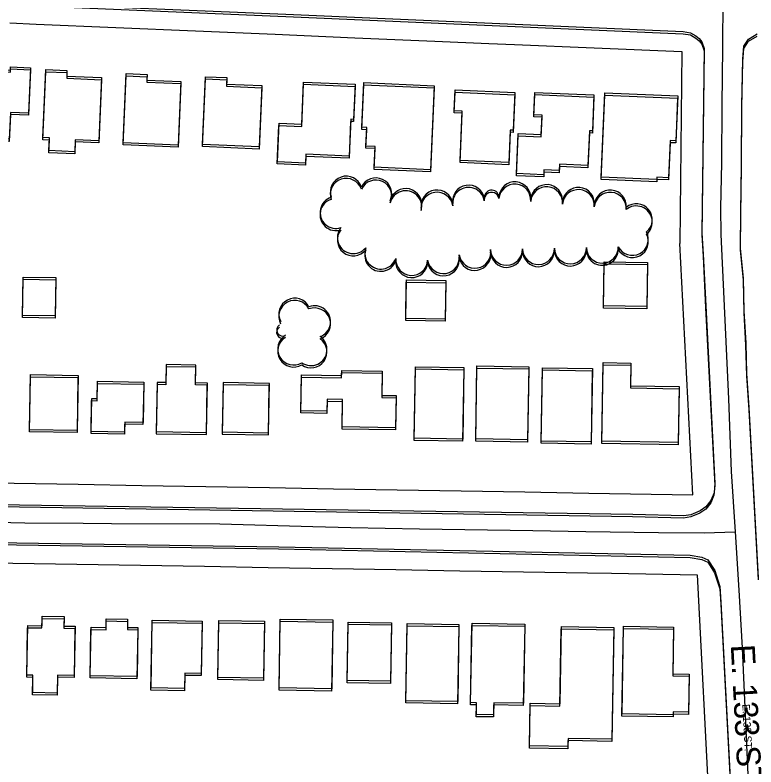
# Model space of a CAD drawing. Extents: x -25029 to 2274964, y -81170 to 687028.
# Drawn here: x 9209.6 to 9673.7, y -66893.9 to -66422.8 of the extents above; entities that cross this region are included whole.
import ezdxf

# ---------------------------------------------------------------- set-up
doc = ezdxf.new("R2010")
doc.units = 0
for name, color, linetype in [('81911BEA - RW_X_Fee_RW', 7, 'Continuous'), ('BLDG', 7, 'Continuous'), ('GE_X_CL_2000', 7, 'Continuous'), ('ROAD', 7, 'Continuous'), ('ROAD-NAME', 7, 'Continuous'), ('TREES', 7, 'Continuous')]:
    doc.layers.add(name, color=color, linetype=linetype)

msp = doc.modelspace()

# ---------------------------------------------------------------- linework, layer by layer
at = {"layer": '81911BEA - RW_X_Fee_RW'}
for p in [(9627.34, -66445.78), (9634.22, -66723.44)]:
    msp.add_line(p, (9626.11, -66565.92), dxfattribs=at)
for points in [[(9206.24, -66427.82), (9222.7, -66428.52), (9272.66, -66430.65), (9322.61, -66432.78), (9372.57, -66434.91), (9422.53, -66437.04), (9472.48, -66439.17), (9506.35, -66440.62)], [(9506.35, -66440.62), (9522.44, -66441.31), (9572.39, -66443.44), (9627.34, -66445.78)], [(9129.06, -66714.78), (9169.06, -66715.47), (9209.05, -66716.15), (9249.05, -66716.84), (9289.04, -66717.52), (9329.04, -66718.21), (9369.03, -66718.9), (9409.03, -66719.58), (9449.02, -66720.27), (9489.02, -66720.95), (9529.01, -66721.64), (9569.01, -66722.33), (9634.22, -66723.44)], [(9128.21, -66764.77), (9168.2, -66765.46), (9208.2, -66766.14), (9248.19, -66766.83), (9288.19, -66767.52), (9328.18, -66768.2), (9368.18, -66768.89), (9408.17, -66769.57), (9448.17, -66770.26), (9488.16, -66770.95), (9528.16, -66771.63), (9568.16, -66772.32), (9583.15, -66772.58), (9636.81, -66773.5)], [(9636.81, -66773.5), (9644.61, -66923.83), (9651.35, -67053.97)]]:
    msp.add_lwpolyline(points, dxfattribs=at)
at = {"layer": 'BLDG'}
for points in [[(9206.64, -66458.69), (9206.73, -66456.63), (9219.31, -66457.18), (9218.07, -66485.67), (9206.68, -66485.17), (9205.94, -66501.98), (9177.75, -66500.75), (9179.64, -66457.51)], [(9206.65, -66457.35), (9206.74, -66455.29), (9219.32, -66455.84), (9218.08, -66484.33), (9206.69, -66483.83), (9205.95, -66500.64), (9177.76, -66499.41), (9179.65, -66456.17)], [(9242.05, -66458.94), (9241.9, -66462.42), (9263.8, -66463.37), (9262.07, -66502.99), (9247.29, -66502.34), (9246.96, -66509.86), (9230.77, -66509.15), (9231.12, -66501.13), (9227.06, -66500.95), (9228.91, -66458.37)], [(9242.06, -66457.6), (9241.91, -66461.08), (9263.81, -66462.02), (9262.08, -66501.64), (9247.3, -66500.99), (9246.97, -66508.51), (9230.78, -66507.81), (9231.13, -66499.79), (9227.07, -66499.61), (9228.92, -66457.03)], [(9292.22, -66461.48), (9292.07, -66464.9), (9313.41, -66465.83), (9311.67, -66505.72), (9277.27, -66504.22), (9279.16, -66460.91)], [(9292.23, -66460.13), (9292.08, -66463.55), (9313.42, -66464.48), (9311.68, -66504.37), (9277.28, -66502.87), (9279.17, -66459.56)], [(9342.23, -66463.42), (9342.06, -66467.41), (9364.14, -66468.38), (9362.46, -66506.82), (9326.99, -66505.27), (9328.84, -66462.84)], [(9342.24, -66462.06), (9342.07, -66466.05), (9364.15, -66467.02), (9362.47, -66505.46), (9327, -66503.92), (9328.85, -66461.48)], [(9421.65, -66489.63), (9419.82, -66489.55), (9418.82, -66512.61), (9391.7, -66511.42), (9391.46, -66516.9), (9373.87, -66516.14), (9374.92, -66492), (9389.17, -66492.62), (9390.33, -66466.16), (9422.62, -66467.57)], [(9421.66, -66488.26), (9419.83, -66488.18), (9418.83, -66511.24), (9391.71, -66510.06), (9391.48, -66515.54), (9373.89, -66514.78), (9374.93, -66490.64), (9389.18, -66491.26), (9390.34, -66464.8), (9422.63, -66466.2)], [(9469.87, -66521.16), (9434.54, -66519.61), (9435.11, -66506.55), (9429.37, -66506.3), (9429.87, -66494.67), (9426.81, -66494.53), (9428.04, -66466.55), (9472.17, -66468.48)], [(9469.89, -66519.79), (9434.56, -66518.24), (9435.12, -66505.18), (9429.38, -66504.93), (9429.88, -66493.3), (9426.82, -66493.16), (9428.05, -66465.18), (9472.18, -66467.11)], [(9521.63, -66496.39), (9519.84, -66496.31), (9518.96, -66516.65), (9488.37, -66515.32), (9489.72, -66484.39), (9484.75, -66484.17), (9485.32, -66471.13), (9522.66, -66472.76)], [(9521.64, -66495.01), (9519.85, -66494.93), (9518.98, -66515.27), (9488.39, -66513.95), (9489.73, -66483.02), (9484.76, -66482.8), (9485.33, -66469.76), (9522.67, -66471.38)], [(9571.25, -66496.78), (9569.36, -66496.7), (9568.41, -66518.52), (9550.68, -66517.74), (9550.51, -66521.66), (9540.89, -66521.24), (9540.76, -66524.27), (9523.62, -66523.52), (9524.71, -66498.53), (9539.24, -66499.16), (9539.78, -66486.88), (9534.66, -66486.66), (9535.27, -66472.66), (9572.23, -66474.28)], [(9571.26, -66495.4), (9569.37, -66495.32), (9568.43, -66517.14), (9550.7, -66516.36), (9550.53, -66520.28), (9540.91, -66519.86), (9540.78, -66522.89), (9523.64, -66522.14), (9524.72, -66497.15), (9539.25, -66497.78), (9539.79, -66485.5), (9534.67, -66485.28), (9535.28, -66471.28), (9572.24, -66472.9)], [(9624.68, -66474.93), (9623.45, -66503), (9619.95, -66502.85), (9618.93, -66526.16), (9611.7, -66525.85), (9611.63, -66527.36), (9576.73, -66525.83), (9579.04, -66472.94)], [(9624.69, -66473.54), (9623.46, -66501.61), (9619.96, -66501.46), (9618.95, -66524.77), (9611.72, -66524.46), (9611.65, -66525.97), (9576.75, -66524.44), (9579.05, -66471.55)], [(9605.77, -66579.22), (9605.29, -66606.89), (9578.14, -66606.42), (9578.62, -66578.75)], [(9605.79, -66577.83), (9605.32, -66605.5), (9578.17, -66605.03), (9578.64, -66577.36)], [(9235.14, -66588.68), (9234.73, -66612.72), (9214.27, -66612.37), (9214.69, -66588.33)], [(9235.16, -66587.34), (9234.76, -66611.38), (9214.3, -66611.03), (9214.71, -66586.99)], [(9478.93, -66614.66), (9454.28, -66614.24), (9454.69, -66590.12), (9479.35, -66590.55)], [(9478.96, -66613.29), (9454.31, -66612.87), (9454.71, -66588.75), (9479.37, -66589.18)], [(9329.52, -66684.32), (9330.04, -66653.38), (9322.67, -66653.27), (9322.86, -66642.17), (9304.29, -66641.85), (9304.09, -66653.07), (9298.54, -66652.97), (9298.02, -66683.78)], [(9531.37, -66643.2), (9530.59, -66689.01), (9498.18, -66688.45), (9498.96, -66642.64)], [(9595.29, -66642.27), (9595.05, -66656.47), (9625.55, -66657), (9624.94, -66692.07), (9577.2, -66691.25), (9578.05, -66641.97)], [(9595.32, -66640.88), (9595.08, -66655.08), (9625.58, -66655.61), (9624.98, -66690.68), (9577.24, -66689.86), (9578.08, -66640.58)], [(9329.48, -66685.68), (9330.01, -66654.74), (9322.64, -66654.62), (9322.83, -66643.52), (9304.26, -66643.2), (9304.06, -66654.42), (9298.51, -66654.32), (9297.98, -66685.13)], [(9439.35, -66662.49), (9448.3, -66662.64), (9447.95, -66682.77), (9414.43, -66682.19), (9414.72, -66665.13), (9405.01, -66664.96), (9404.88, -66672.41), (9388.65, -66672.13), (9389.04, -66649.64), (9414.14, -66650.07), (9414.2, -66646.87), (9439.61, -66647.3)], [(9439.38, -66661.12), (9448.33, -66661.27), (9447.99, -66681.4), (9414.47, -66680.82), (9414.75, -66663.76), (9405.04, -66663.6), (9404.91, -66671.05), (9388.68, -66670.77), (9389.07, -66648.28), (9414.17, -66648.7), (9414.23, -66645.5), (9439.64, -66645.93)], [(9490.75, -66645.07), (9489.98, -66689.86), (9459.61, -66689.34), (9460.39, -66644.54)], [(9490.78, -66643.7), (9490.02, -66688.49), (9459.65, -66687.97), (9460.42, -66643.17)], [(9531.34, -66644.58), (9530.55, -66690.39), (9498.14, -66689.83), (9498.93, -66644.02)], [(9571.22, -66645.7), (9570.43, -66691.68), (9539.2, -66691.14), (9540, -66645.16)], [(9571.25, -66644.32), (9570.47, -66690.3), (9539.24, -66689.76), (9540.03, -66643.78)], [(9248.98, -66649.97), (9248.38, -66684.47), (9218.56, -66683.95), (9219.16, -66649.45)], [(9249.01, -66648.62), (9248.42, -66683.12), (9218.6, -66682.61), (9219.19, -66648.11)], [(9257.59, -66663.03), (9261.09, -66663.09), (9261.27, -66652.25), (9290.19, -66652.75), (9289.76, -66678.05), (9278.26, -66677.85), (9278.15, -66684.08), (9257.24, -66683.72)], [(9257.56, -66664.38), (9261.06, -66664.44), (9261.24, -66653.6), (9290.16, -66654.1), (9289.72, -66679.4), (9278.22, -66679.2), (9278.11, -66685.43), (9257.2, -66685.07)], [(9368.31, -66685.88), (9368.85, -66654.94), (9339.85, -66654.44), (9339.31, -66685.38)], [(9368.35, -66684.52), (9368.88, -66653.58), (9339.88, -66653.08), (9339.35, -66684.02)], [(9226.42, -66806.85), (9226.52, -66800.81), (9240.23, -66801.05), (9240.13, -66806.96), (9247.09, -66807.08), (9246.55, -66837.92), (9236.13, -66837.74), (9235.94, -66848.93), (9220.54, -66848.67), (9220.73, -66837.8), (9216.88, -66837.73), (9217.42, -66806.7)], [(9226.47, -66805.51), (9226.57, -66799.47), (9240.28, -66799.71), (9240.18, -66805.62), (9247.14, -66805.73), (9246.6, -66836.58), (9236.18, -66836.4), (9236, -66847.59), (9220.6, -66847.33), (9220.78, -66836.46), (9216.93, -66836.39), (9217.47, -66805.36)], [(9266.55, -66807.91), (9266.65, -66802.46), (9280.04, -66802.69), (9279.95, -66807.85), (9286.47, -66807.96), (9285.94, -66838.65), (9256.58, -66838.15), (9257.1, -66807.75)], [(9266.6, -66806.56), (9266.7, -66801.11), (9280.09, -66801.34), (9280, -66806.5), (9286.52, -66806.61), (9285.99, -66837.3), (9256.63, -66836.8), (9257.15, -66806.4)], [(9326.83, -66802.51), (9326.26, -66835.37), (9315.96, -66835.19), (9315.8, -66844.8), (9294.77, -66844.44), (9295.49, -66801.97)], [(9365.89, -66802.67), (9365.28, -66838.33), (9336.58, -66837.84), (9337.2, -66802.18)], [(9408.63, -66803.18), (9407.89, -66846.35), (9374.96, -66845.78), (9375.7, -66802.62)], [(9408.68, -66801.82), (9407.95, -66844.99), (9375.02, -66844.42), (9375.75, -66801.26)], [(9445.43, -66803.57), (9444.8, -66840.25), (9417.61, -66839.78), (9418.23, -66803.1)], [(9326.78, -66803.86), (9326.21, -66836.72), (9315.91, -66836.54), (9315.74, -66846.15), (9294.71, -66845.79), (9295.44, -66803.32)], [(9365.84, -66804.03), (9365.23, -66839.69), (9336.53, -66839.2), (9337.15, -66803.54)], [(9445.38, -66804.94), (9444.74, -66841.62), (9417.55, -66841.15), (9418.18, -66804.47)], [(9487.64, -66805.97), (9486.81, -66854.37), (9454.36, -66853.81), (9455.2, -66805.41)], [(9487.69, -66804.6), (9486.87, -66853), (9454.42, -66852.44), (9455.25, -66804.04)], [(9528.84, -66805.81), (9527.99, -66855.36), (9509.38, -66855.04), (9509.25, -66862.59), (9498.55, -66862.41), (9498.68, -66855.03), (9494.93, -66854.97), (9495.79, -66805.24)], [(9528.89, -66804.43), (9528.05, -66853.98), (9509.44, -66853.66), (9509.31, -66861.21), (9498.61, -66861.03), (9498.74, -66853.65), (9494.99, -66853.59), (9495.84, -66803.86)], [(9584.65, -66807.96), (9583.44, -66877.87), (9555.95, -66877.4), (9555.87, -66882.49), (9531.77, -66882.07), (9532.23, -66855.4), (9550.93, -66855.73), (9551.76, -66807.39)], [(9584.7, -66806.57), (9583.5, -66876.48), (9556.01, -66876.02), (9555.93, -66881.11), (9531.83, -66880.69), (9532.29, -66854.02), (9550.99, -66854.35), (9551.81, -66806.01)], [(9622.11, -66807.69), (9621.61, -66836.91), (9631.85, -66837.08), (9631.44, -66860.95), (9621.9, -66860.79), (9621.87, -66862.56), (9589.79, -66862.01), (9590.74, -66807.15)], [(9622.16, -66806.3), (9621.66, -66835.52), (9631.9, -66835.69), (9631.5, -66859.56), (9621.96, -66859.4), (9621.93, -66861.17), (9589.85, -66860.62), (9590.79, -66805.76)]]:
    msp.add_lwpolyline(points, close=True, dxfattribs=at)
at = {"layer": 'GE_X_CL_2000'}
for points in [[(9652.97, -66420.98), (9652.8, -66434.88), (9652.77, -66443.4), (9652.3, -66479.1), (9652.05, -66515.5), (9651.49, -66543.68), (9651.65, -66560.23), (9656.56, -66663.32), (9658.18, -66708.91), (9660.73, -66746.69)], [(8574.55, -66729.28), (8589.15, -66729.72), (8657.97, -66730.94), (8725.31, -66732.41), (8779.69, -66732.84), (8850.09, -66734.08), (8915, -66734.67), (8975.73, -66736.11), (9027.52, -66737.02), (9084.83, -66738.33), (9137.48, -66739.12), (9215.61, -66740.87), (9252.29, -66741.23), (9269.97, -66741.29), (9337.92, -66741.52), (9396.07, -66743.33), (9420.02, -66743.87), (9462.9, -66744.68), (9533.96, -66745.82), (9567.16, -66746.43), (9612.68, -66746.98), (9641.2, -66747.32), (9660.73, -66746.69)], [(9660.73, -66746.69), (9663.09, -66783.25), (9665.02, -66819.26), (9666.98, -66861.32), (9669.52, -66917.71)]]:
    msp.add_lwpolyline(points, dxfattribs=at)
at = {"layer": 'ROAD'}
for points in [[(9207.4, -66416.54), (9379.1, -66423.69), (9628.08, -66434.63), (9632.67, -66435.31), (9636.1, -66437.27), (9638.05, -66438.94), (9639.74, -66441.1), (9641.32, -66445.18), (9639.9, -66560.75), (9640.62, -66573.97), (9642.21, -66606.38), (9647.89, -66717.53), (9647.42, -66723.55), (9645.43, -66728.42), (9642.34, -66732.39), (9638.66, -66734.84), (9632.93, -66737.31), (9628.43, -66738.01), (9596.46, -66737.18), (9212.26, -66731.17), (8837.11, -66724.26)], [(9207.4, -66415.2), (9379.1, -66422.33), (9628.09, -66433.24), (9632.68, -66433.92), (9636.11, -66435.88), (9638.06, -66437.55), (9639.75, -66439.71), (9641.33, -66443.79), (9639.92, -66559.36), (9640.64, -66572.58), (9642.24, -66604.99), (9647.93, -66716.14), (9647.46, -66722.16), (9645.47, -66727.03), (9642.38, -66731), (9638.7, -66733.45), (9632.97, -66735.92), (9628.47, -66736.62), (9596.5, -66735.79), (9212.3, -66729.83), (8837.15, -66722.97)], [(9675.41, -66775.35), (9669.53, -66668.71), (9668.05, -66647.48), (9667.5, -66628.26), (9666.33, -66608.09), (9665.9, -66587.62), (9664.15, -66568.83), (9664.19, -66546.23), (9664.74, -66517.13), (9664.93, -66479.21), (9665.53, -66450.55), (9666.11, -66442.36), (9669.1, -66437.88), (9674.52, -66434.68)], [(9675.36, -66776.75), (9669.5, -66670.11), (9668.02, -66648.88), (9667.47, -66629.66), (9666.3, -66609.49), (9665.88, -66589.02), (9664.13, -66570.23), (9664.17, -66547.63), (9664.72, -66518.53), (9664.92, -66480.61), (9665.52, -66451.95), (9666.1, -66443.76), (9669.09, -66439.28), (9674.51, -66436.08)], [(8977.79, -66751.22), (9374.69, -66757.32), (9632.47, -66762.64), (9639.78, -66763.95), (9643.48, -66765.53), (9647.85, -66772.31), (9651.01, -66782.35), (9651.7, -66792.02), (9665.21, -67048.6), (9664.34, -67055.99), (9662.37, -67059.73), (9659.36, -67063.27), (9655.99, -67065.67), (9650.16, -67067.39), (9641.69, -67067.73), (9626.99, -67067.79), (9557.73, -67066.75), (9125.32, -67059.31)], [(8977.83, -66749.91), (9374.73, -66755.96), (9632.52, -66761.25), (9639.83, -66762.56), (9643.53, -66764.14), (9647.9, -66770.92), (9651.06, -66780.96), (9651.75, -66790.63), (9665.29, -67047.2), (9664.42, -67054.59), (9662.45, -67058.33), (9659.44, -67061.87), (9656.07, -67064.27), (9650.24, -67066), (9641.77, -67066.34), (9627.07, -67066.4), (9557.81, -67065.37), (9125.4, -67057.98)]]:
    msp.add_lwpolyline(points, dxfattribs=at)
at = {"layer": 'TREES'}
for centre, radius, start, end in [((9417.05, -66535.17), 10, 18.6891, 198.6891), ((9417.07, -66533.8), 10, 18.6961, 198.6961), ((9435.58, -66534.87), 10, 334.6551, 154.6551), ((9435.56, -66536.25), 10, 334.6481, 154.6481), ((9493.7, -66539.41), 10, 9.2187, 189.2187), ((9522.64, -66538.74), 10, 355.064, 175.064), ((9522.66, -66537.35), 10, 355.071, 175.071), ((9542.59, -66539.07), 10, 355.071, 175.071), ((9454.31, -66542.91), 10, 346.2367, 166.2367), ((9454.33, -66541.53), 10, 346.2437, 166.2437), ((9473.92, -66543.84), 10, 8.3242, 188.3242), ((9473.94, -66542.46), 10, 8.3312, 188.3312), ((9493.68, -66540.79), 10, 9.2117, 189.2117), ((9508.12, -66538.53), 4.61, 8.174, 188.174), ((9508.14, -66537.15), 4.61, 8.181, 188.181), ((9542.57, -66540.46), 10, 355.064, 175.064), ((9562.49, -66542.18), 10, 355.064, 175.064), ((9562.52, -66540.79), 10, 355.071, 175.071), ((9582.42, -66543.9), 10, 355.064, 175.064), ((9582.44, -66542.51), 10, 355.071, 175.071), ((9410.64, -66547.89), 10, 107.831, 287.831), ((9410.66, -66546.52), 10, 107.838, 287.838), ((9598.77, -66552.45), 10, 309.736, 129.736), ((9598.8, -66551.06), 10, 309.743, 129.743), ((9421.48, -66563.7), 10, 141.0303, 321.0303), ((9421.5, -66562.33), 10, 141.0373, 321.0373), ((9596.3, -66564.77), 10, 207.5759, 27.5759), ((9596.33, -66563.38), 10, 207.5829, 27.5829), ((9438.66, -66573.39), 10, 160.1426, 340.1426), ((9438.68, -66572.01), 10, 160.1496, 340.1496), ((9497.6, -66572.84), 10, 189.7969, 9.7969), ((9497.63, -66571.45), 10, 189.8039, 9.8039), ((9517.46, -66570.93), 10, 181.182, 1.182), ((9517.48, -66569.54), 10, 181.189, 1.189), ((9537.45, -66570.51), 10, 181.182, 1.182), ((9537.48, -66569.13), 10, 181.189, 1.189), ((9557.45, -66570.1), 10, 181.182, 1.182), ((9557.47, -66568.71), 10, 181.189, 1.189), ((9577.44, -66569.65), 10, 181.4226, 1.4226), ((9577.47, -66568.26), 10, 181.4296, 1.4296), ((9458.05, -66577.33), 10, 176.8485, 356.8485), ((9458.07, -66575.96), 10, 176.8555, 356.8555), ((9477.89, -66576.21), 10, 189.6311, 9.6311), ((9477.92, -66574.83), 10, 189.6381, 9.6381), ((9384.85, -66610.24), 10, 27.5399, 207.5399), ((9384.81, -66611.6), 10, 27.5329, 207.5329), ((9397.24, -66614.97), 10, 290.6611, 110.6611), ((9397.21, -66616.34), 10, 290.6541, 110.6541), ((9377.14, -66621.58), 3.74, 120.5236, 300.5236), ((9377.17, -66620.22), 3.74, 120.5306, 300.5306), ((9384.15, -66632.05), 10, 120.5306, 300.5306), ((9384.12, -66633.41), 10, 120.5236, 300.5236), ((9394.97, -66633.86), 10, 234.752, 54.752), ((9395, -66632.49), 10, 234.759, 54.759)]:
    msp.add_arc(centre, radius, start, end, dxfattribs=at)

# ---------------------------------------------------------------- texts
at = {"layer": 'ROAD-NAME'}
for height, rotation, p in [(14.99, 273.0145, (9657.93, -66817.47)), (4.68, 273.0215, (9665.19, -66854.66))]:
    msp.add_text('E. 133 ST.', height=height, rotation=rotation, dxfattribs=at).set_placement(p)

doc.saveas('drawing.dxf')
